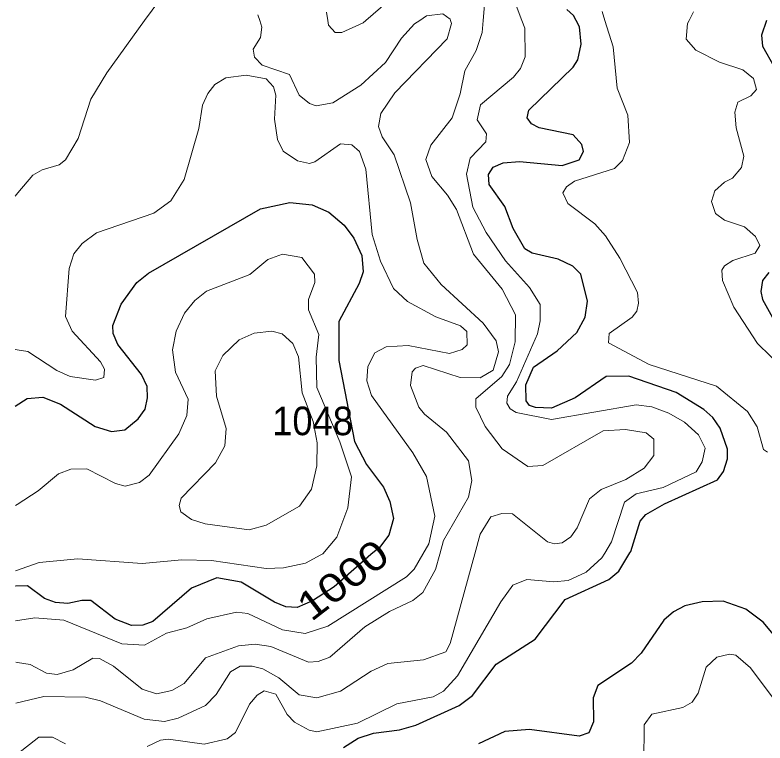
# Model space of a CAD drawing. Extents: x 473.9 to 500, y 7733.1 to 7760.8.
# Drawn here: x 473.898 to 475.998, y 7753.344 to 7755.384 of the extents above; entities that cross this region are included whole.
import ezdxf
from ezdxf.enums import TextEntityAlignment as Align

# ---------------------------------------------------------------- set-up
doc = ezdxf.new("R2010")
doc.units = 0
doc.header["$LTSCALE"] = 0.032
doc.layers.add('1', color=7, linetype='Continuous', lineweight=25)
doc.layers.add('2', color=7, linetype='Continuous', lineweight=13)
doc.layers.add('21', color=7, linetype='Continuous')
doc.layers.add('61', color=7, linetype='Continuous')

msp = doc.modelspace()

# ---------------------------------------------------------------- linework, layer by layer
at = {"layer": '1'}
for points in [[(474.8175, 7753.331), (474.8592, 7753.3576), (474.902, 7753.3715), (474.9745, 7753.3805), (475.0208, 7753.3936), (475.1415, 7753.4489), (475.1792, 7753.4766), (475.2456, 7753.5649), (475.3549, 7753.6345), (475.4387, 7753.746), (475.5607, 7753.8025), (475.5889, 7753.8259), (475.6196, 7753.8764), (475.6223, 7753.8808), (475.6487, 7753.9652), (475.665, 7753.9838), (475.7171, 7754.0141), (475.8655, 7754.0816), (475.882, 7754.1047), (475.8929, 7754.1407), (475.8937, 7754.1677), (475.873, 7754.2264), (475.8525, 7754.2559), (475.8271, 7754.2788), (475.7497, 7754.3265), (475.6167, 7754.3721), (475.5533, 7754.3708), (475.4662, 7754.3113), (475.4005, 7754.2826), (475.3553, 7754.2837), (475.3386, 7754.2902), (475.3294, 7754.3031), (475.3288, 7754.348), (475.35, 7754.3969), (475.416, 7754.4425), (475.4711, 7754.4943), (475.4951, 7754.5377), (475.5012, 7754.5817), (475.4826, 7754.6574), (475.4603, 7754.6803), (475.4193, 7754.6997), (475.3464, 7754.7162), (475.3256, 7754.7287), (475.2932, 7754.7861), (475.2695, 7754.8476), (475.2256, 7754.9091), (475.2237, 7754.9373), (475.2367, 7754.9575), (475.2649, 7754.9698), (475.3106, 7754.9737), (475.4302, 7754.962), (475.4778, 7754.9779), (475.4897, 7755.0012), (475.4854, 7755.0209), (475.4607, 7755.048), (475.3657, 7755.0683), (475.3448, 7755.079), (475.3318, 7755.096), (475.3371, 7755.1172), (475.4614, 7755.2376), (475.4741, 7755.2586), (475.4835, 7755.3028), (475.4787, 7755.3509), (475.4692, 7755.369), (475.4622, 7755.3825), (475.4436, 7755.3994)], [(476.0021, 7755.369), (475.9885, 7755.3278), (475.9917, 7755.2965), (476.0241, 7755.239)], [(473.8989, 7754.2877), (473.9321, 7754.3096), (473.9762, 7754.313), (474.0257, 7754.2933), (474.1227, 7754.2305), (474.1682, 7754.2166), (474.2058, 7754.2218), (474.2425, 7754.2522), (474.2627, 7754.2797), (474.2694, 7754.3109), (474.2678, 7754.343), (474.2524, 7754.3768), (474.1864, 7754.4607), (474.1733, 7754.4917), (474.1718, 7754.5135), (474.1951, 7754.5733), (474.2394, 7754.6343), (474.2715, 7754.6602), (474.5851, 7754.8407), (474.668, 7754.8582), (474.7304, 7754.8518), (474.7766, 7754.832), (474.8198, 7754.7951), (474.847, 7754.7587), (474.8695, 7754.7097), (474.8726, 7754.664), (474.8614, 7754.6312), (474.8049, 7754.5255), (474.8047, 7754.4156), (474.849, 7754.1889), (474.8826, 7754.1246), (474.9298, 7754.061), (474.9476, 7754.0208), (474.9576, 7753.9726), (474.9449, 7753.9265), (474.9189, 7753.8917), (474.8941, 7753.8719), (474.7914, 7753.782), (474.7315, 7753.7425), (474.6879, 7753.724), (474.656, 7753.7252), (474.6246, 7753.7382), (474.531, 7753.7946), (474.4628, 7753.8072), (474.3922, 7753.7776), (474.2839, 7753.6843), (474.2556, 7753.6739), (474.2246, 7753.6729), (474.1782, 7753.6908), (474.1103, 7753.7428), (474.0852, 7753.7434), (474.0459, 7753.7345), (474.011, 7753.7378), (473.9807, 7753.7491), (473.9334, 7753.7848), (473.9005, 7753.7832), (473.8997, 7753.7832)], [(476.0094, 7754.6628), (475.9916, 7754.6403), (475.9868, 7754.6095), (475.9913, 7754.5872), (476.0937, 7754.4021)], [(476.073, 7753.5859), (475.9929, 7753.6829), (475.9446, 7753.7193), (475.8807, 7753.7413), (475.8225, 7753.7391), (475.7736, 7753.7286), (475.7417, 7753.7115), (475.7148, 7753.6885), (475.6515, 7753.5961), (475.6247, 7753.5673), (475.53, 7753.5054), (475.5174, 7753.4706), (475.5181, 7753.4036), (475.5047, 7753.3721), (475.4782, 7753.3634), (475.3391, 7753.3813), (475.2698, 7753.3763), (475.1956, 7753.342)]]:
    msp.add_lwpolyline(points, dxfattribs=at)
at = {"layer": '2'}
for points in [[(473.9002, 7753.4552), (473.9784, 7753.4744), (474.0958, 7753.4722), (474.1378, 7753.4622), (474.2593, 7753.411), (474.3166, 7753.4043), (474.3552, 7753.4137), (474.4312, 7753.4493), (474.4613, 7753.4796), (474.5011, 7753.5433), (474.5284, 7753.5588), (474.5621, 7753.5596), (474.5917, 7753.5522), (474.6368, 7753.5265), (474.694, 7753.4793), (474.7434, 7753.4704), (474.8092, 7753.4893), (474.8951, 7753.545), (474.9422, 7753.567), (475.0418, 7753.5772), (475.1043, 7753.5997), (475.117, 7753.6229), (475.1854, 7753.8737), (475.2006, 7753.9294), (475.2306, 7753.978), (475.2616, 7753.9875), (475.2914, 7753.9858), (475.3895, 7753.9079), (475.4086, 7753.9022), (475.43, 7753.9046), (475.4546, 7753.9215), (475.4727, 7753.9465), (475.5069, 7754.0284), (475.5398, 7754.0547), (475.6085, 7754.0828), (475.6601, 7754.1138), (475.6868, 7754.1498), (475.6871, 7754.1951), (475.6659, 7754.2134), (475.608, 7754.2229), (475.5446, 7754.2183), (475.3764, 7754.1216), (475.334, 7754.1185), (475.2618, 7754.1682), (475.2142, 7754.2311), (475.1881, 7754.2853), (475.1888, 7754.3082), (475.2616, 7754.3709), (475.2826, 7754.4043), (475.2988, 7754.4681), (475.2994, 7754.5437), (475.262, 7754.6157), (475.1816, 7754.7137), (475.1341, 7754.8391), (475.1096, 7754.8789), (475.0653, 7754.9311), (475.0487, 7754.979), (475.0624, 7755.0196), (475.1218, 7755.0958), (475.1446, 7755.1629), (475.1576, 7755.2277), (475.1891, 7755.2845), (475.2058, 7755.3354), (475.2088, 7755.369), (475.2197, 7755.4915)], [(475.2779, 7755.4736), (475.3177, 7755.369), (475.326, 7755.3471), (475.3267, 7755.2666), (475.3134, 7755.2343), (475.2935, 7755.2099), (475.202, 7755.1321), (475.1924, 7755.0901), (475.2187, 7755.0514), (475.2161, 7755.0287), (475.1729, 7754.9831), (475.1619, 7754.9378), (475.1798, 7754.8457), (475.2178, 7754.7748), (475.2717, 7754.6956), (475.3389, 7754.6206), (475.3686, 7754.5728), (475.3687, 7754.5266), (475.3615, 7754.4905), (475.3021, 7754.356), (475.2773, 7754.3163), (475.275, 7754.2962), (475.2848, 7754.2804), (475.3014, 7754.2702), (475.4005, 7754.2503), (475.6376, 7754.292), (475.6818, 7754.2859), (475.7285, 7754.2684), (475.773, 7754.243), (475.812, 7754.2071), (475.831, 7754.1703), (475.8226, 7754.1316)], [(473.898, 7754.8763), (473.9059, 7754.8856), (473.9476, 7754.9348), (473.9744, 7754.9503), (474.0214, 7754.9639), (474.0398, 7754.9784), (474.0753, 7755.0381), (474.1108, 7755.1479), (474.1552, 7755.2224), (474.261, 7755.369), (474.3032, 7755.4274)], [(474.9629, 7755.4406), (474.8809, 7755.369), (474.8731, 7755.3622), (474.8136, 7755.3355), (474.7949, 7755.335), (474.7762, 7755.3554), (474.7741, 7755.369), (474.7705, 7755.3917)], [(474.5783, 7755.3848), (474.5835, 7755.369), (474.5896, 7755.3503), (474.5855, 7755.3215), (474.5648, 7755.2884), (474.5686, 7755.2656), (474.59, 7755.2435), (474.6671, 7755.2177), (474.694, 7755.1594), (474.723, 7755.1358), (474.7417, 7755.1297), (474.7884, 7755.1377), (474.8661, 7755.1871), (474.9356, 7755.2508), (474.9801, 7755.3196), (475.017, 7755.3591), (475.0315, 7755.369), (475.0504, 7755.3819), (475.0959, 7755.387), (475.1165, 7755.3729), (475.1176, 7755.369), (475.1201, 7755.3602), (475.1081, 7755.3171), (474.9616, 7755.1661), (474.9228, 7755.1077), (474.916, 7755.0713), (474.9262, 7755.0424), (474.9594, 7754.9919), (475.0059, 7754.8573), (475.0241, 7754.7546), (475.0427, 7754.689), (475.0917, 7754.6285), (475.2094, 7754.5204), (475.2455, 7754.4705), (475.2521, 7754.4403), (475.2367, 7754.3887), (475.2005, 7754.367), (475.1448, 7754.3683), (475.0407, 7754.4021), (475.0191, 7754.3942), (475.0099, 7754.3842), (475.0058, 7754.3454), (475.0288, 7754.285), (475.045, 7754.265), (475.1068, 7754.2153), (475.1683, 7754.1344), (475.1771, 7754.08), (475.1684, 7754.0325), (475.0975, 7753.9116), (475.0873, 7753.8731), (475.0758, 7753.8298), (475.0401, 7753.7658), (475.0122, 7753.7437), (474.947, 7753.7127), (474.8774, 7753.6696), (474.7793, 7753.5845), (474.747, 7753.572), (474.7197, 7753.5701), (474.6141, 7753.6142), (474.5702, 7753.6208), (474.5236, 7753.6163), (474.431, 7753.5824), (474.3713, 7753.5106), (474.337, 7753.4909), (474.2947, 7753.4817), (474.2539, 7753.4951), (474.1734, 7753.5592), (474.1349, 7753.5811), (474.1162, 7753.5818), (474.0611, 7753.5488), (474.0165, 7753.5356), (473.9858, 7753.54), (473.9402, 7753.564), (473.9054, 7753.5693), (473.9, 7753.5701)], [(475.5422, 7755.3942), (475.5501, 7755.369), (475.5733, 7755.2947), (475.5841, 7755.1789), (475.6146, 7755.1033), (475.6188, 7755.0271), (475.5993, 7754.9768), (475.5768, 7754.9543), (475.465, 7754.9188), (475.4424, 7754.903), (475.4322, 7754.8853), (475.4459, 7754.8557), (475.5217, 7754.799), (475.5516, 7754.7648), (475.5913, 7754.7029), (475.641, 7754.6064), (475.6444, 7754.5762), (475.6392, 7754.5545), (475.6262, 7754.5369), (475.5622, 7754.4919), (475.5603, 7754.4649), (475.6739, 7754.4051), (475.8625, 7754.3436), (475.9491, 7754.2726), (475.9763, 7754.2303), (475.9943, 7754.1667)], [(476.1227, 7754.3218), (475.977, 7754.4638), (475.9108, 7754.5657), (475.8789, 7754.6397), (475.8772, 7754.6694), (475.8844, 7754.6816), (475.9081, 7754.6964), (475.9706, 7754.7166), (475.9841, 7754.738), (475.9716, 7754.7632), (475.9407, 7754.7902), (475.8846, 7754.8096), (475.8594, 7754.8274), (475.8487, 7754.8611), (475.8578, 7754.8914), (475.8844, 7754.9155), (475.9074, 7754.9265), (475.9329, 7754.9571), (475.9387, 7754.9886), (475.9173, 7755.0678), (475.9136, 7755.112), (475.9224, 7755.1398), (475.9584, 7755.1577), (475.974, 7755.1755), (475.9664, 7755.2058), (475.9359, 7755.2308), (475.8707, 7755.2518), (475.8044, 7755.2859), (475.7779, 7755.316), (475.7809, 7755.36), (475.7855, 7755.369), (475.798, 7755.3934)], [(473.8998, 7753.6867), (473.9538, 7753.6948), (474.0347, 7753.6882), (474.1971, 7753.6216), (474.2602, 7753.6184), (474.322, 7753.6518), (474.3795, 7753.6669), (474.4351, 7753.6923), (474.5187, 7753.7108), (474.5504, 7753.7065), (474.6468, 7753.6614), (474.7102, 7753.6505), (474.774, 7753.6711), (474.9947, 7753.8097), (475.016, 7753.831), (475.0401, 7753.8728), (475.0566, 7753.9016), (475.0736, 7753.9793), (475.0502, 7754.0903), (475.0119, 7754.1572), (474.8964, 7754.3176), (474.8831, 7754.3593), (474.886, 7754.3991), (474.9053, 7754.437), (474.9373, 7754.4545), (474.999, 7754.4583), (475.1151, 7754.4353), (475.15, 7754.4464), (475.1645, 7754.4601), (475.1634, 7754.4974), (475.1456, 7754.5131), (475.0763, 7754.5383), (474.9974, 7754.5809), (474.9578, 7754.6178), (474.9218, 7754.6944), (474.8981, 7754.7691), (474.8806, 7754.9517), (474.8628, 7755.002), (474.8414, 7755.0198), (474.8091, 7755.0235), (474.7375, 7754.9724), (474.7224, 7754.9683), (474.6892, 7754.9756), (474.6494, 7755.0021), (474.6332, 7755.0348), (474.6249, 7755.0926), (474.6281, 7755.1595), (474.6219, 7755.1832), (474.6018, 7755.2051), (474.5455, 7755.2152), (474.4884, 7755.2079), (474.4577, 7755.1893), (474.4377, 7755.1641), (474.4233, 7755.1317), (474.4125, 7755.0658), (474.372, 7754.9227), (474.3346, 7754.863), (474.2867, 7754.829), (474.1264, 7754.7737), (474.0858, 7754.7435), (474.0628, 7754.7148), (474.0493, 7754.674), (474.039, 7754.539), (474.0582, 7754.498), (474.137, 7754.412), (474.1483, 7754.3915), (474.1463, 7754.3679), (474.1238, 7754.3605), (474.0525, 7754.3709), (474.0149, 7754.3874), (473.9336, 7754.4411), (473.9037, 7754.4457), (473.8987, 7754.4465)], [(473.8993, 7754.0091), (473.9045, 7754.0124), (473.9631, 7754.0502), (474.0195, 7754.0985), (474.054, 7754.111), (474.0995, 7754.1118), (474.1792, 7754.071), (474.2063, 7754.0638), (474.2468, 7754.0741), (474.2735, 7754.0944), (474.3568, 7754.2105), (474.3795, 7754.2618), (474.3831, 7754.3073), (474.3475, 7754.3834), (474.3388, 7754.4458), (474.3496, 7754.4985), (474.373, 7754.5481), (474.4014, 7754.5839), (474.4342, 7754.6099), (474.5558, 7754.6571), (474.6057, 7754.6988), (474.6474, 7754.7134), (474.7009, 7754.7044), (474.7365, 7754.658), (474.7374, 7754.6347), (474.7198, 7754.5871), (474.7197, 7754.5578), (474.7487, 7754.489), (474.7415, 7754.4252), (474.7432, 7754.3406), (474.8076, 7754.1878), (474.8402, 7754.0902), (474.8302, 7754.0027), (474.799, 7753.9209), (474.7599, 7753.8744), (474.754, 7753.8711), (474.7117, 7753.8475), (474.6501, 7753.8347), (474.6012, 7753.8331), (474.4486, 7753.8555), (474.3655, 7753.8571), (474.2539, 7753.8467), (474.0744, 7753.8604), (473.9656, 7753.8498), (473.8996, 7753.8261)], [(475.9943, 7754.1667), (476.0048, 7754.1587)], [(475.8226, 7754.1316), (475.8055, 7754.1035), (475.7131, 7754.0601), (475.6378, 7754.0421), (475.6045, 7754.019), (475.5682, 7753.9074), (475.5494, 7753.876), (475.5414, 7753.8626), (475.4975, 7753.8222), (475.4466, 7753.7993), (475.4068, 7753.7953), (475.3311, 7753.8018), (475.2925, 7753.7862), (475.2587, 7753.7399), (475.1374, 7753.5319), (475.0984, 7753.4893), (475.0693, 7753.4731), (474.9669, 7753.454), (474.8567, 7753.3995), (474.7428, 7753.3756), (474.7215, 7753.3795), (474.6807, 7753.402), (474.6604, 7753.4241), (474.6282, 7753.4811), (474.5962, 7753.4904), (474.5762, 7753.4779), (474.555, 7753.4527), (474.5151, 7753.3736), (474.4925, 7753.3553), (474.4275, 7753.3402), (474.328, 7753.3545), (474.305, 7753.3521), (474.268, 7753.3337)], [(475.6589, 7753.2885), (475.66, 7753.3951), (475.6814, 7753.4244), (475.7681, 7753.4431), (475.7947, 7753.4584), (475.8114, 7753.4835), (475.8335, 7753.5561), (475.8633, 7753.5842), (475.8984, 7753.5933), (475.9167, 7753.5899), (475.9578, 7753.5549), (476.0211, 7753.4692), (476.0775, 7753.4211), (476.1177, 7753.4093), (476.2232, 7753.4189), (476.2639, 7753.4073), (476.2956, 7753.3875), (476.3427, 7753.3318)], [(474.0396, 7753.3418), (474.0026, 7753.3602), (473.9644, 7753.36), (473.9037, 7753.3129)]]:
    msp.add_lwpolyline(points, dxfattribs=at)
msp.add_lwpolyline([(474.7326, 7754.2452), (474.7025, 7754.3248), (474.6917, 7754.4258), (474.6759, 7754.4637), (474.6465, 7754.4903), (474.6174, 7754.4979), (474.5681, 7754.4929), (474.5253, 7754.4738), (474.4801, 7754.43), (474.4583, 7754.3867), (474.462, 7754.3159), (474.4896, 7754.2251), (474.4855, 7754.1766), (474.4596, 7754.1293), (474.3632, 7754.0296), (474.358, 7754.0094), (474.3627, 7753.9913), (474.3922, 7753.9703), (474.4309, 7753.9579), (474.5536, 7753.9416), (474.6014, 7753.9539), (474.6943, 7754.0074), (474.7281, 7754.0556), (474.7429, 7754.1203), (474.7438, 7754.1851)], close=True, dxfattribs=at)

# ---------------------------------------------------------------- texts
at = {"layer": '21', "width": 0.95}
msp.add_text('1048', height=0.08, dxfattribs=at).set_placement((474.6183, 7754.2065))
at = {"layer": '61', "width": 1.2}
msp.add_text('1000', height=0.08, rotation=37.816, dxfattribs=at).set_placement((474.8404, 7753.7694), align=Align.CENTER)

doc.saveas('drawing.dxf')
